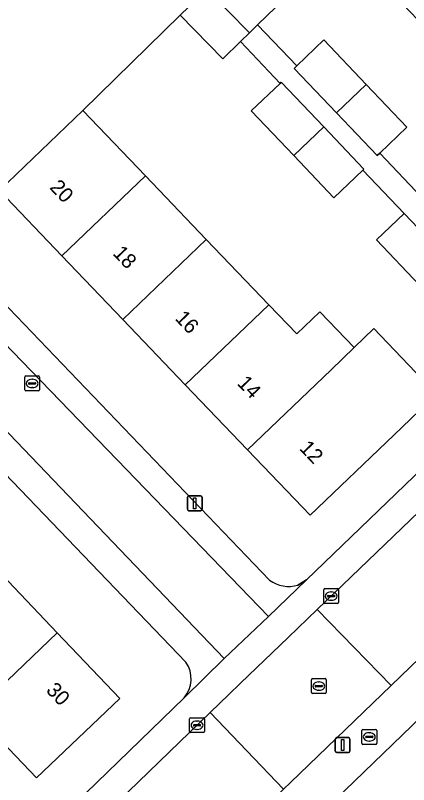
# Model space of a CAD drawing. Extents: x 159039 to 160102, y 381214 to 382524.
# Drawn here: x 159505.5 to 159532, y 382170.3 to 382222.1 of the extents above; entities that cross this region are included whole.
import ezdxf

# ---------------------------------------------------------------- set-up
doc = ezdxf.new("R2010")
doc.units = 0
for name, color, linetype in [('IMGEO_Brandkraan', 7, 'Continuous'), ('IMGEO_Erf', 7, 'Continuous'), ('IMGEO_Groenvoorziening', 7, 'Continuous'), ('IMGEO_Kolk', 7, 'Continuous'), ('IMGEO_Lichtmast', 7, 'Continuous'), ('IMGEO_Pand', 7, 'Continuous'), ('IMGEO_Pand_nummerreeks', 7, 'Continuous'), ('IMGEO_Rijbaan_lokaal_open', 7, 'Continuous'), ('IMGEO_Rioolput', 7, 'Continuous'), ('IMGEO_Voetpad_open', 7, 'Continuous')]:
    doc.layers.add(name, color=color, linetype=linetype)

msp = doc.modelspace()

# ---------------------------------------------------------------- linework, layer by layer
at = {"layer": 'IMGEO_Brandkraan'}
for p, q in [((159528.824, 382173.114), (159528.824, 382173.966)), ((159528.899, 382174.04), (159529.751, 382174.04)), ((159529.312, 382173.82), (159529.337, 382173.82)), ((159529.825, 382173.966), (159529.825, 382173.114)), ((159529.083, 382173.534), (159529.083, 382173.546)), ((159529.521, 382173.497), (159529.123, 382173.497)), ((159529.126, 382173.583), (159529.524, 382173.583)), ((159529.335, 382173.26), (159529.31, 382173.26)), ((159529.567, 382173.546), (159529.567, 382173.534)), ((159529.751, 382173.04), (159528.899, 382173.04))]:
    msp.add_line(p, q, dxfattribs=at)
for points in [[(159528.824, 382173.114), (159528.824, 382173.966)], [(159528.899, 382174.04), (159529.751, 382174.04)], [(159529.825, 382173.966), (159529.825, 382173.114)], [(159529.751, 382173.04), (159528.899, 382173.04)]]:
    msp.add_lwpolyline(points, dxfattribs=at)
for centre, radius, start, end in [((159528.901, 382173.964), 0.0765, 91.552, 178.448), ((159528.901, 382173.964), 0.0765, 91.552, 178.448), ((159529.749, 382173.964), 0.0765, 1.552, 88.448), ((159529.749, 382173.964), 0.0765, 1.552, 88.448), ((159529.123, 382173.543), 0.0403, 85.8775, 175.7526), ((159529.12, 382173.533), 0.0366, 178.938, 274.7102), ((159529.524, 382173.54), 0.043, 264.8664, 352.4533), ((159529.528, 382173.545), 0.0386, 1.7309, 96.639), ((159528.901, 382173.116), 0.0765, 181.552, 268.448), ((159528.901, 382173.116), 0.0765, 181.552, 268.448), ((159529.749, 382173.116), 0.0765, 271.552, 358.448), ((159529.749, 382173.116), 0.0765, 271.552, 358.448)]:
    msp.add_arc(centre, radius, start, end, dxfattribs=at)
for centre, major_axis, ratio, start_param, end_param in [((159529.311, 382173.54), (-0.387, 0.002), 0.722429, 4.712389, 7.853982), ((159529.336, 382173.54), (-0.39, 0.002), 0.717154, 1.570796, 4.712389)]:
    msp.add_ellipse(centre, major_axis=major_axis, ratio=ratio, start_param=start_param, end_param=end_param, dxfattribs=at)
at = {"layer": 'IMGEO_Erf'}
for points in [[(159539.388, 382218.759), (159535.161, 382223.194), (159533.101, 382221.231), (159528.98, 382225.556), (159531.053, 382227.505), (159526.767, 382232.003), (159520.163, 382225.561), (159523.031, 382222.622), (159521.811, 382221.432), (159524.44, 382218.673), (159526.271, 382220.418), (159529.115, 382217.433), (159531.863, 382214.55), (159530.032, 382212.805), (159532.864, 382209.833), (159534.698, 382211.581), (159537.508, 382208.632), (159540.274, 382205.729), (159538.44, 382203.981), (159541.94, 382200.309), (159557.078, 382214.867)], [(159532.697, 382203.934), (159529.808, 382206.966), (159531.675, 382208.744), (159528.892, 382211.665), (159526.944, 382209.809), (159524.246, 382212.641), (159521.384, 382215.645), (159523.332, 382217.501), (159520.658, 382220.307), (159519.475, 382219.153), (159516.607, 382222.092), (159510.038, 382215.685), (159514.255, 382211.283), (159518.355, 382207.002), (159522.563, 382202.609), (159524.446, 382200.643), (159525.999, 382202.131), (159528.303, 382199.727), (159529.635, 382201.002), (159533.855, 382196.594), (159530.971, 382193.831), (159525.352, 382188.449), (159521.129, 382192.858), (159516.942, 382197.229), (159512.734, 382201.622), (159508.635, 382205.902), (159504.419, 382210.303)], [(159500.923, 382206.688), (159522.616, 382184.096)], [(159524.522, 382183.758), (159525.101, 382184.115), (159540.778, 382199.191), (159537.275, 382202.867), (159535.409, 382201.089), (159532.697, 382203.934)], [(159516.982, 382178.571), (159500, 382196.233), (159495.4, 382201.017), (159491.889, 382197.735), (159495.903, 382193.534), (159499.963, 382189.286), (159504.161, 382184.894), (159508.319, 382180.543), (159512.539, 382176.128), (159506.93, 382170.797), (159502.722, 382175.193), (159500, 382178.036), (159498.559, 382179.541), (159494.358, 382183.929)], [(159494.358, 382183.929), (159490.295, 382188.174), (159488.117, 382190.448), (159486.837, 382189.22), (159484.862, 382191.279), (159479.749, 382186.365), (159482.354, 382183.65), (159481.012, 382182.362), (159483.732, 382179.528), (159485.685, 382181.401), (159488.568, 382178.396), (159491.381, 382175.464), (159489.429, 382173.59), (159492.096, 382170.811), (159493.941, 382172.581), (159496.835, 382169.566), (159499.547, 382166.739), (159497.702, 382164.969), (159501.364, 382161.18), (159516.864, 382176.161)]]:
    msp.add_lwpolyline(points, dxfattribs=at)
msp.add_lwpolyline([(159537.678, 382171.422), (159542.073, 382175.662), (159537.992, 382179.892), (159520.602, 382163.101), (159524.675, 382158.879), (159529.042, 382163.092), (159533.397, 382167.292)], close=True, dxfattribs=at)
for centre, radius, start, end in [((159523.897, 382185.777), 2.114, 232.6928, 287.1953), ((159515.362, 382177.442), 1.974, 319.5306, 34.8632)]:
    msp.add_arc(centre, radius, start, end, dxfattribs=at)
at = {"layer": 'IMGEO_Groenvoorziening'}
msp.add_lwpolyline([(159500, 382229.122), (159492.389, 382222.863), (159504.419, 382210.303), (159510.038, 382215.685), (159516.607, 382222.092), (159518.395, 382223.837), (159520.163, 382225.561), (159526.767, 382232.003)], dxfattribs=at)
at = {"layer": 'IMGEO_Kolk'}
for p, q in [((159506.138, 382196.892), (159506.138, 382197.744)), ((159506.213, 382197.818), (159507.065, 382197.818)), ((159506.626, 382197.598), (159506.651, 382197.598)), ((159507.139, 382197.744), (159507.139, 382196.892)), ((159506.397, 382197.312), (159506.397, 382197.324)), ((159506.835, 382197.275), (159506.437, 382197.275)), ((159506.44, 382197.361), (159506.838, 382197.361)), ((159506.881, 382197.324), (159506.881, 382197.312)), ((159507.065, 382196.818), (159506.213, 382196.818)), ((159506.649, 382197.038), (159506.624, 382197.038)), ((159526.26, 382182.588), (159526.26, 382183.44)), ((159526.335, 382183.514), (159527.187, 382183.514)), ((159526.748, 382183.294), (159526.773, 382183.294)), ((159527.261, 382183.44), (159527.261, 382182.588)), ((159526.519, 382183.008), (159526.519, 382183.02)), ((159526.957, 382182.971), (159526.559, 382182.971)), ((159526.562, 382183.057), (159526.96, 382183.057)), ((159526.771, 382182.734), (159526.746, 382182.734)), ((159527.003, 382183.02), (159527.003, 382183.008)), ((159527.187, 382182.514), (159526.335, 382182.514)), ((159517.309, 382174.831), (159518.161, 382174.831)), ((159517.234, 382173.905), (159517.234, 382174.757)), ((159517.493, 382174.325), (159517.493, 382174.337)), ((159517.931, 382174.288), (159517.533, 382174.288)), ((159517.536, 382174.374), (159517.934, 382174.374)), ((159517.722, 382174.611), (159517.747, 382174.611)), ((159517.977, 382174.337), (159517.977, 382174.325)), ((159518.235, 382174.757), (159518.235, 382173.905)), ((159518.161, 382173.831), (159517.309, 382173.831)), ((159517.745, 382174.051), (159517.72, 382174.051))]:
    msp.add_line(p, q, dxfattribs=at)
for points in [[(159506.138, 382196.892), (159506.138, 382197.744)], [(159506.213, 382197.818), (159507.065, 382197.818)], [(159507.139, 382197.744), (159507.139, 382196.892)], [(159507.065, 382196.818), (159506.213, 382196.818)], [(159526.26, 382182.588), (159526.26, 382183.44)], [(159526.335, 382183.514), (159527.187, 382183.514)], [(159527.261, 382183.44), (159527.261, 382182.588)], [(159527.187, 382182.514), (159526.335, 382182.514)], [(159517.309, 382174.831), (159518.161, 382174.831)], [(159517.234, 382173.905), (159517.234, 382174.757)], [(159518.235, 382174.757), (159518.235, 382173.905)], [(159518.161, 382173.831), (159517.309, 382173.831)]]:
    msp.add_lwpolyline(points, dxfattribs=at)
for centre, radius, start, end in [((159506.215, 382197.742), 0.0765, 91.552, 178.448), ((159506.215, 382197.742), 0.0765, 91.552, 178.448), ((159507.063, 382197.742), 0.0765, 1.552, 88.448), ((159507.063, 382197.742), 0.0765, 1.552, 88.448), ((159506.437, 382197.321), 0.0403, 85.8775, 175.7526), ((159506.434, 382197.311), 0.0366, 178.938, 274.7102), ((159506.838, 382197.318), 0.043, 264.8664, 352.4533), ((159506.842, 382197.323), 0.0386, 1.7309, 96.639), ((159506.215, 382196.894), 0.0765, 181.552, 268.448), ((159506.215, 382196.894), 0.0765, 181.552, 268.448), ((159507.063, 382196.894), 0.0765, 271.552, 358.448), ((159507.063, 382196.894), 0.0765, 271.552, 358.448), ((159526.337, 382183.438), 0.0765, 91.552, 178.448), ((159526.337, 382183.438), 0.0765, 91.552, 178.448), ((159527.185, 382183.438), 0.0765, 1.552, 88.448), ((159527.185, 382183.438), 0.0765, 1.552, 88.448), ((159526.337, 382182.59), 0.0765, 181.552, 268.448), ((159526.337, 382182.59), 0.0765, 181.552, 268.448), ((159526.559, 382183.017), 0.0403, 85.8775, 175.7526), ((159526.556, 382183.007), 0.0366, 178.938, 274.7102), ((159526.96, 382183.014), 0.043, 264.8664, 352.4533), ((159526.964, 382183.019), 0.0386, 1.7309, 96.639), ((159527.185, 382182.59), 0.0765, 271.552, 358.448), ((159527.185, 382182.59), 0.0765, 271.552, 358.448), ((159517.311, 382174.755), 0.0765, 91.552, 178.448), ((159517.311, 382174.755), 0.0765, 91.552, 178.448), ((159518.159, 382174.755), 0.0765, 1.552, 88.448), ((159518.159, 382174.755), 0.0765, 1.552, 88.448), ((159517.533, 382174.334), 0.0403, 85.8775, 175.7526), ((159517.53, 382174.324), 0.0366, 178.938, 274.7102), ((159517.934, 382174.331), 0.043, 264.8664, 352.4533), ((159517.938, 382174.336), 0.0386, 1.7309, 96.639), ((159517.311, 382173.907), 0.0765, 181.552, 268.448), ((159517.311, 382173.907), 0.0765, 181.552, 268.448), ((159518.159, 382173.907), 0.0765, 271.552, 358.448), ((159518.159, 382173.907), 0.0765, 271.552, 358.448)]:
    msp.add_arc(centre, radius, start, end, dxfattribs=at)
for centre, major_axis, ratio, start_param, end_param in [((159506.625, 382197.318), (-0.387, 0.002), 0.722429, 4.712389, 7.853982), ((159506.65, 382197.318), (-0.39, 0.002), 0.717154, 1.570796, 4.712389), ((159526.747, 382183.014), (-0.387, 0.002), 0.722429, 4.712389, 7.853982), ((159526.772, 382183.014), (-0.39, 0.002), 0.717154, 1.570796, 4.712389), ((159517.721, 382174.331), (-0.387, 0.002), 0.722429, 4.712389, 7.853982), ((159517.746, 382174.331), (-0.39, 0.002), 0.717154, 1.570796, 4.712389)]:
    msp.add_ellipse(centre, major_axis=major_axis, ratio=ratio, start_param=start_param, end_param=end_param, dxfattribs=at)
at = {"layer": 'IMGEO_Lichtmast'}
for p, q in [((159517.084, 382188.857), (159517.084, 382189.657)), ((159517.084, 382189.657), (159517.084, 382188.857)), ((159517.184, 382189.757), (159517.974, 382189.757)), ((159517.974, 382189.757), (159517.184, 382189.757)), ((159518.074, 382189.657), (159518.074, 382188.857)), ((159518.074, 382188.857), (159518.074, 382189.657)), ((159517.974, 382188.757), (159517.184, 382188.757)), ((159517.184, 382188.757), (159517.974, 382188.757)), ((159527.034, 382172.594), (159527.034, 382173.394)), ((159527.034, 382173.394), (159527.034, 382172.594)), ((159527.134, 382173.494), (159527.924, 382173.494)), ((159527.924, 382173.494), (159527.134, 382173.494)), ((159528.024, 382173.394), (159528.024, 382172.594)), ((159528.024, 382172.594), (159528.024, 382173.394)), ((159527.924, 382172.494), (159527.134, 382172.494)), ((159527.134, 382172.494), (159527.924, 382172.494))]:
    msp.add_line(p, q, dxfattribs=at)
for points in [[(159517.504, 382189.632), (159517.654, 382189.632), (159517.654, 382188.882), (159517.504, 382188.882), (159517.504, 382189.632)], [(159527.454, 382173.369), (159527.604, 382173.369), (159527.604, 382172.619), (159527.454, 382172.619), (159527.454, 382173.369)]]:
    msp.add_lwpolyline(points, dxfattribs=at)
for centre, start, end in [((159517.184, 382189.657), 90, 180), ((159517.184, 382189.657), 90, 180), ((159517.974, 382189.657), 0, 90), ((159517.974, 382189.657), 360, 90), ((159517.184, 382188.857), 180, 270), ((159517.184, 382188.857), 180, 270), ((159517.974, 382188.857), 270, 0), ((159517.974, 382188.857), 270, 0), ((159527.134, 382173.394), 90, 180), ((159527.134, 382173.394), 90, 180), ((159527.924, 382173.394), 0, 90), ((159527.924, 382173.394), 360, 90), ((159527.134, 382172.594), 180, 270), ((159527.134, 382172.594), 180, 270), ((159527.924, 382172.594), 270, 0), ((159527.924, 382172.594), 270, 0)]:
    msp.add_arc(centre, 0.1, start, end, dxfattribs=at)
at = {"layer": 'IMGEO_Pand'}
for points in [[(159520.163, 382225.561), (159518.395, 382223.837), (159521.254, 382220.889), (159521.811, 382221.432), (159523.031, 382222.622)], [(159518.395, 382223.837), (159516.607, 382222.092), (159519.475, 382219.153), (159520.658, 382220.307), (159521.254, 382220.889)], [(159524.44, 382218.673), (159524.271, 382218.511), (159527.115, 382215.527), (159529.115, 382217.433), (159526.271, 382220.418)], [(159523.332, 382217.501), (159521.384, 382215.645), (159524.246, 382212.641), (159526.264, 382214.571), (159523.405, 382217.571)], [(159529.115, 382217.433), (159527.115, 382215.527), (159529.862, 382212.643), (159530.032, 382212.805), (159531.863, 382214.55)], [(159514.255, 382211.283), (159510.038, 382215.685), (159504.419, 382210.303), (159508.635, 382205.902)], [(159526.264, 382214.571), (159524.246, 382212.641), (159526.944, 382209.809), (159528.892, 382211.665), (159528.966, 382211.736)], [(159512.734, 382201.622), (159518.355, 382207.002), (159514.255, 382211.283), (159508.635, 382205.902)], [(159534.559, 382205.717), (159531.675, 382208.744), (159529.808, 382206.966), (159532.697, 382203.934)], [(159512.734, 382201.622), (159516.942, 382197.229), (159522.563, 382202.609), (159518.355, 382207.002)], [(159526.749, 382198.239), (159528.303, 382199.727), (159525.999, 382202.131), (159524.446, 382200.643), (159522.563, 382202.609), (159516.942, 382197.229), (159521.129, 382192.858)], [(159530.971, 382193.831), (159533.855, 382196.594), (159529.635, 382201.002), (159528.303, 382199.727), (159526.749, 382198.239), (159521.129, 382192.858), (159525.352, 382188.449)], [(159508.319, 382180.543), (159504.161, 382184.894), (159500, 382180.918), (159498.559, 382179.541), (159500, 382178.036), (159502.722, 382175.193)], [(159508.319, 382180.543), (159502.722, 382175.193), (159506.93, 382170.797), (159512.539, 382176.128)]]:
    msp.add_lwpolyline(points, close=True, dxfattribs=at)
at = {"layer": 'IMGEO_Rijbaan_lokaal_open'}
for points in [[(159562.117, 382216.745), (159544.659, 382200.209), (159525.825, 382182.113), (159530.788, 382177.004), (159553.753, 382199.121), (159561.071, 382206.251)], [(159492.318, 382140.224), (159494.139, 382141.979), (159495.62, 382143.223), (159500, 382147.357), (159523.544, 382170.027), (159518.617, 382175.181), (159500, 382157.203), (159493.877, 382151.293), (159488.391, 382146.018), (159482.019, 382139.838)]]:
    msp.add_lwpolyline(points, dxfattribs=at)
for points in [[(159499.575, 382205.375), (159499.41, 382205.545), (159499.478, 382205.281), (159500, 382204.229), (159497.604, 382202.159), (159496.79, 382202.711), (159496.56, 382202.809), (159519.549, 382178.817), (159522.54, 382181.648)], [(159523.86, 382180.225), (159520.667, 382177.157), (159519.874, 382176.395), (159518.617, 382175.181), (159523.544, 382170.027), (159524.013, 382170.479), (159530.788, 382177.004), (159525.825, 382182.113)]]:
    msp.add_lwpolyline(points, close=True, dxfattribs=at)
at = {"layer": 'IMGEO_Rioolput'}
for p, q in [((159525.43, 382176.536), (159525.43, 382177.388)), ((159525.505, 382177.462), (159526.357, 382177.462)), ((159526.431, 382177.388), (159526.431, 382176.536)), ((159525.689, 382176.956), (159525.689, 382176.968)), ((159526.127, 382176.919), (159525.729, 382176.919)), ((159525.732, 382177.005), (159526.13, 382177.005)), ((159525.918, 382177.242), (159525.943, 382177.242)), ((159526.173, 382176.968), (159526.173, 382176.956)), ((159526.357, 382176.462), (159525.505, 382176.462)), ((159525.941, 382176.682), (159525.916, 382176.682))]:
    msp.add_line(p, q, dxfattribs=at)
for points in [[(159525.43, 382176.536), (159525.43, 382177.388)], [(159525.505, 382177.462), (159526.357, 382177.462)], [(159526.431, 382177.388), (159526.431, 382176.536)], [(159526.357, 382176.462), (159525.505, 382176.462)]]:
    msp.add_lwpolyline(points, dxfattribs=at)
for centre, radius, start, end in [((159525.507, 382177.386), 0.0765, 91.552, 178.448), ((159525.507, 382177.386), 0.0765, 91.552, 178.448), ((159526.355, 382177.386), 0.0765, 1.552, 88.448), ((159526.355, 382177.386), 0.0765, 1.552, 88.448), ((159525.729, 382176.965), 0.0403, 85.8775, 175.7526), ((159525.726, 382176.955), 0.0366, 178.938, 274.7102), ((159526.13, 382176.962), 0.043, 264.8664, 352.4533), ((159526.134, 382176.967), 0.0386, 1.7309, 96.639), ((159525.507, 382176.538), 0.0765, 181.552, 268.448), ((159525.507, 382176.538), 0.0765, 181.552, 268.448), ((159526.355, 382176.538), 0.0765, 271.552, 358.448), ((159526.355, 382176.538), 0.0765, 271.552, 358.448)]:
    msp.add_arc(centre, radius, start, end, dxfattribs=at)
for centre, major_axis, ratio, start_param, end_param in [((159525.917, 382176.962), (-0.387, 0.002), 0.722429, 4.712389, 7.853982), ((159525.942, 382176.962), (-0.39, 0.002), 0.717154, 1.570796, 4.712389)]:
    msp.add_ellipse(centre, major_axis=major_axis, ratio=ratio, start_param=start_param, end_param=end_param, dxfattribs=at)
at = {"layer": 'IMGEO_Voetpad_open'}
msp.add_lwpolyline([(159530.032, 382212.805), (159529.862, 382212.643), (159527.115, 382215.527), (159524.271, 382218.511), (159524.44, 382218.673), (159521.811, 382221.432), (159521.254, 382220.889), (159520.658, 382220.307), (159523.332, 382217.501), (159523.405, 382217.571), (159526.264, 382214.571), (159528.966, 382211.736), (159528.892, 382211.665), (159531.675, 382208.744), (159534.559, 382205.717), (159537.275, 382202.867), (159540.778, 382199.191), (159541.94, 382200.309), (159538.44, 382203.981), (159535.674, 382206.884), (159532.864, 382209.833)], close=True, dxfattribs=at)
for points in [[(159567.408, 382219), (159566.061, 382220.523), (159562.226, 382218.813), (159560.242, 382217.557), (159557.078, 382214.867), (159541.94, 382200.309), (159540.778, 382199.191), (159525.101, 382184.115), (159522.54, 382181.648), (159519.549, 382178.817), (159516.864, 382176.161), (159501.364, 382161.18), (159500, 382159.861), (159485.411, 382145.759)], [(159518.617, 382175.181), (159519.874, 382176.395), (159520.667, 382177.157), (159523.86, 382180.225), (159525.825, 382182.113), (159544.659, 382200.209), (159562.117, 382216.745)], [(159562.574, 382207.715), (159561.071, 382206.251), (159553.753, 382199.121), (159530.788, 382177.004), (159524.013, 382170.479), (159523.544, 382170.027), (159500, 382147.357), (159495.62, 382143.223), (159494.139, 382141.979), (159492.318, 382140.224)], [(159500.923, 382206.688), (159500, 382205.789), (159499.575, 382205.375), (159522.54, 382181.648), (159525.101, 382184.115), (159524.522, 382183.758)], [(159522.616, 382184.096), (159500.923, 382206.688)], [(159516.864, 382176.161), (159519.549, 382178.817), (159496.56, 382202.809)], [(159493.948, 382202.528), (159495.4, 382201.017), (159500, 382196.233), (159516.982, 382178.571)], [(159493.4, 382136.834), (159500, 382143.207), (159519.59, 382162.123), (159520.602, 382163.101), (159537.992, 382179.892)], [(159468.744, 382127.182), (159469.414, 382127.96), (159479.497, 382137.604), (159482.019, 382139.838), (159488.391, 382146.018), (159493.877, 382151.293), (159500, 382157.203), (159518.617, 382175.181)]]:
    msp.add_lwpolyline(points, dxfattribs=at)
for centre, radius, start, end in [((159523.897, 382185.777), 2.114, 232.6928, 287.1953), ((159515.362, 382177.442), 1.974, 319.5306, 34.8632)]:
    msp.add_arc(centre, radius, start, end, dxfattribs=at)

# ---------------------------------------------------------------- texts
at = {"layer": 'IMGEO_Pand_nummerreeks'}
for s, rotation, p in [('20', 313.7669, (159507.763, 382210.456)), ('18', 313.7669, (159512.012, 382206.019)), ('16', 313.7669, (159516.197, 382201.65)), ('14', 313.768, (159520.382, 382197.279)), ('12', 313.768, (159524.567, 382192.91)), ('30', 313.7035, (159507.519, 382176.632))]:
    msp.add_text(s, height=1, rotation=rotation, dxfattribs=at).set_placement(p)

doc.saveas('drawing.dxf')
